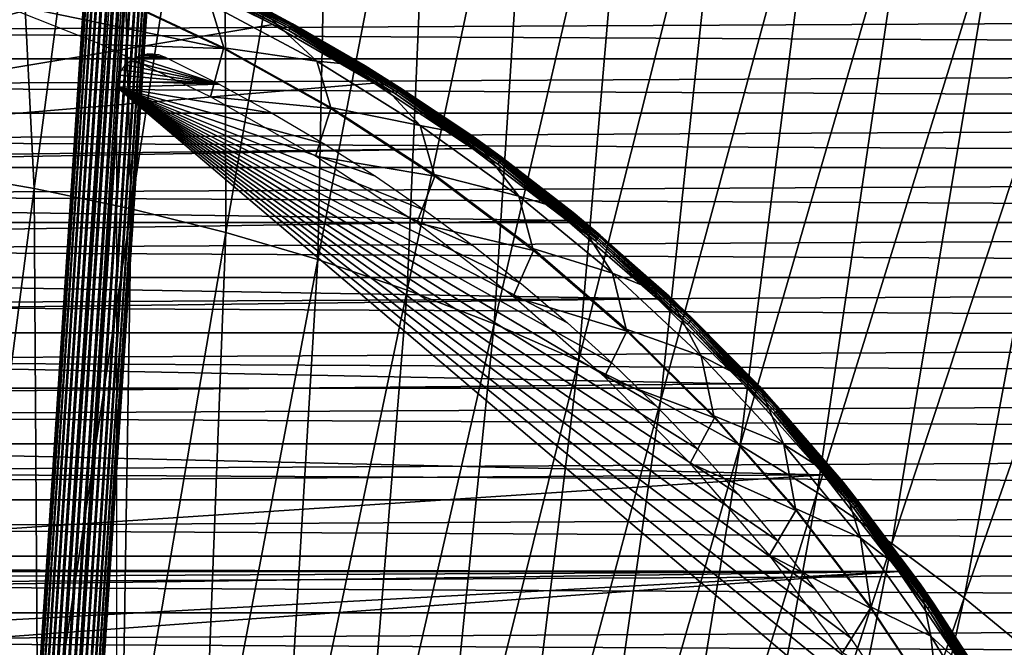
# Model space of a CAD drawing. Header units: millimetres. Extents: x -300 to 300, y -500 to 500.
# Tile 659 of 988: x 19 to 48, y 140 to 159. Entities that reach past the tile are written whole.
import ezdxf

# ---------------------------------------------------------------- set-up
doc = ezdxf.new("R2010")
doc.units = ezdxf.units.MM
doc.header["$LTSCALE"] = 81.481481
for name, color, linetype in [('19', 7, 'CONTINUOUS'), ('34', 7, 'CONTINUOUS'), ('5', 7, 'CONTINUOUS'), ('6', 7, 'CONTINUOUS'), ('66', 7, 'CONTINUOUS'), ('68', 7, 'CONTINUOUS'), ('71', 7, 'CONTINUOUS'), ('76', 7, 'CONTINUOUS'), ('77', 7, 'CONTINUOUS'), ('82', 7, 'CONTINUOUS'), ('83', 7, 'CONTINUOUS')]:
    doc.layers.add(name, color=color, linetype=linetype)

msp = doc.modelspace()

# ---------------------------------------------------------------- linework, layer by layer
at = {"layer": '19', "color": 7, "linetype": 'CONTINUOUS'}
for points in [[(19.031, 153.865, 77.144), (18.086, 172.716, 77.074), (16.058, 154.379, 77.161), (19.031, 153.865, 77.144)], [(21.435, 172.143, 77.054), (18.086, 172.716, 77.074), (19.031, 153.865, 77.144), (21.435, 172.143, 77.054)], [(21.927, 153.254, 77.125), (21.435, 172.143, 77.054), (19.031, 153.865, 77.144), (21.927, 153.254, 77.125)], [(24.697, 171.462, 77.031), (21.435, 172.143, 77.054), (21.927, 153.254, 77.125), (24.697, 171.462, 77.031)], [(24.745, 152.547, 77.104), (24.697, 171.462, 77.031), (21.927, 153.254, 77.125), (24.745, 152.547, 77.104)], [(27.871, 170.673, 77.004), (24.697, 171.462, 77.031), (24.745, 152.547, 77.104), (27.871, 170.673, 77.004)], [(27.487, 151.741, 77.08), (27.871, 170.673, 77.004), (24.745, 152.547, 77.104), (27.487, 151.741, 77.08)], [(30.96, 169.774, 76.975), (27.871, 170.673, 77.004), (27.487, 151.741, 77.08), (30.96, 169.774, 76.975)], [(30.153, 150.836, 77.054), (30.96, 169.774, 76.975), (27.487, 151.741, 77.08), (30.153, 150.836, 77.054)], [(33.963, 168.765, 76.943), (30.96, 169.774, 76.975), (30.153, 150.836, 77.054), (33.963, 168.765, 76.943)], [(32.744, 149.831, 77.026), (33.963, 168.765, 76.943), (30.153, 150.836, 77.054), (32.744, 149.831, 77.026)], [(36.882, 167.645, 76.908), (33.963, 168.765, 76.943), (32.744, 149.831, 77.026), (36.882, 167.645, 76.908)], [(35.261, 148.726, 76.995), (36.882, 167.645, 76.908), (32.744, 149.831, 77.026), (35.261, 148.726, 76.995)], [(39.717, 166.412, 76.871), (36.882, 167.645, 76.908), (35.261, 148.726, 76.995), (39.717, 166.412, 76.871)], [(37.704, 147.519, 76.963), (39.717, 166.412, 76.871), (35.261, 148.726, 76.995), (37.704, 147.519, 76.963)], [(42.469, 165.066, 76.832), (39.717, 166.412, 76.871), (37.704, 147.519, 76.963), (42.469, 165.066, 76.832)], [(40.074, 146.21, 76.93), (42.469, 165.066, 76.832), (37.704, 147.519, 76.963), (40.074, 146.21, 76.93)], [(45.139, 163.606, 76.79), (42.469, 165.066, 76.832), (40.074, 146.21, 76.93), (45.139, 163.606, 76.79)], [(42.372, 144.798, 76.894), (45.139, 163.606, 76.79), (40.074, 146.21, 76.93), (42.372, 144.798, 76.894)], [(47.728, 162.03, 76.747), (45.139, 163.606, 76.79), (42.372, 144.798, 76.894), (47.728, 162.03, 76.747)], [(44.599, 143.282, 76.857), (47.728, 162.03, 76.747), (42.372, 144.798, 76.894), (44.599, 143.282, 76.857)], [(50.236, 160.338, 76.702), (47.728, 162.03, 76.747), (44.599, 143.282, 76.857), (50.236, 160.338, 76.702)], [(46.754, 141.661, 76.819), (50.236, 160.338, 76.702), (44.599, 143.282, 76.857), (46.754, 141.661, 76.819)], [(52.664, 158.528, 76.655), (50.236, 160.338, 76.702), (46.754, 141.661, 76.819), (52.664, 158.528, 76.655)], [(48.839, 139.933, 76.78), (52.664, 158.528, 76.655), (46.754, 141.661, 76.819), (48.839, 139.933, 76.78)], [(19.031, 153.865, 77.144), (16.058, 154.379, 77.161), (16.623, 135.309, 77.188), (19.031, 153.865, 77.144)], [(19.152, 134.77, 77.173), (19.031, 153.865, 77.144), (16.623, 135.309, 77.188), (19.152, 134.77, 77.173)], [(21.927, 153.254, 77.125), (19.031, 153.865, 77.144), (19.152, 134.77, 77.173), (21.927, 153.254, 77.125)], [(21.613, 134.146, 77.156), (21.927, 153.254, 77.125), (19.152, 134.77, 77.173), (21.613, 134.146, 77.156)], [(24.745, 152.547, 77.104), (21.927, 153.254, 77.125), (21.613, 134.146, 77.156), (24.745, 152.547, 77.104)], [(24.008, 133.435, 77.138), (24.745, 152.547, 77.104), (21.613, 134.146, 77.156), (24.008, 133.435, 77.138)], [(27.487, 151.741, 77.08), (24.745, 152.547, 77.104), (24.008, 133.435, 77.138), (27.487, 151.741, 77.08)], [(26.336, 132.637, 77.117), (27.487, 151.741, 77.08), (24.008, 133.435, 77.138), (26.336, 132.637, 77.117)], [(30.153, 150.836, 77.054), (27.487, 151.741, 77.08), (26.336, 132.637, 77.117), (30.153, 150.836, 77.054)], [(28.599, 131.751, 77.095), (30.153, 150.836, 77.054), (26.336, 132.637, 77.117), (28.599, 131.751, 77.095)], [(32.744, 149.831, 77.026), (30.153, 150.836, 77.054), (28.599, 131.751, 77.095), (32.744, 149.831, 77.026)], [(30.797, 130.776, 77.071), (32.744, 149.831, 77.026), (28.599, 131.751, 77.095), (30.797, 130.776, 77.071)], [(35.261, 148.726, 76.995), (32.744, 149.831, 77.026), (30.797, 130.776, 77.071), (35.261, 148.726, 76.995)], [(32.93, 129.712, 77.046), (35.261, 148.726, 76.995), (30.797, 130.776, 77.071), (32.93, 129.712, 77.046)], [(37.704, 147.519, 76.963), (35.261, 148.726, 76.995), (32.93, 129.712, 77.046), (37.704, 147.519, 76.963)], [(35, 128.558, 77.019), (37.704, 147.519, 76.963), (32.93, 129.712, 77.046), (35, 128.558, 77.019)], [(40.074, 146.21, 76.93), (37.704, 147.519, 76.963), (35, 128.558, 77.019), (40.074, 146.21, 76.93)], [(37.006, 127.313, 76.991), (40.074, 146.21, 76.93), (35, 128.558, 77.019), (37.006, 127.313, 76.991)], [(42.372, 144.798, 76.894), (40.074, 146.21, 76.93), (37.006, 127.313, 76.991), (42.372, 144.798, 76.894)], [(38.95, 125.976, 76.962), (42.372, 144.798, 76.894), (37.006, 127.313, 76.991), (38.95, 125.976, 76.962)], [(44.599, 143.282, 76.857), (42.372, 144.798, 76.894), (38.95, 125.976, 76.962), (44.599, 143.282, 76.857)], [(40.832, 124.548, 76.932), (44.599, 143.282, 76.857), (38.95, 125.976, 76.962), (40.832, 124.548, 76.932)], [(46.754, 141.661, 76.819), (44.599, 143.282, 76.857), (40.832, 124.548, 76.932), (46.754, 141.661, 76.819)], [(42.653, 123.026, 76.901), (46.754, 141.661, 76.819), (40.832, 124.548, 76.932), (42.653, 123.026, 76.901)], [(48.839, 139.933, 76.78), (46.754, 141.661, 76.819), (42.653, 123.026, 76.901), (48.839, 139.933, 76.78)]]:
    msp.add_3dface(points, dxfattribs=at)
at = {"layer": '34', "color": 7, "linetype": 'CONTINUOUS'}
for points in [[(21.892, 157.674, 501.493), (24.545, 156.974, 501.493), (21.757, 157.55, 501.493), (21.892, 157.674, 501.493)], [(22.047, 157.772, 501.493), (24.545, 156.974, 501.493), (21.892, 157.674, 501.493), (22.047, 157.772, 501.493)], [(22.217, 157.839, 501.493), (22.933, 157.782, 501.493), (22.047, 157.772, 501.493), (22.217, 157.839, 501.493)], [(22.933, 157.782, 501.493), (24.545, 156.974, 501.493), (22.047, 157.772, 501.493), (22.933, 157.782, 501.493)], [(22.397, 157.875, 501.493), (22.761, 157.846, 501.493), (22.217, 157.839, 501.493), (22.397, 157.875, 501.493)], [(22.761, 157.846, 501.493), (22.933, 157.782, 501.493), (22.217, 157.839, 501.493), (22.761, 157.846, 501.493)], [(22.58, 157.877, 501.493), (22.761, 157.846, 501.493), (22.397, 157.875, 501.493), (22.58, 157.877, 501.493)], [(21.648, 157.403, 501.493), (24.545, 156.974, 501.493), (21.567, 157.239, 501.493), (21.648, 157.403, 501.493)], [(21.757, 157.55, 501.493), (24.545, 156.974, 501.493), (21.648, 157.403, 501.493), (21.757, 157.55, 501.493)], [(21.517, 157.063, 501.493), (24.545, 156.974, 501.493), (21.5, 156.88, 501.493), (21.517, 157.063, 501.493)], [(21.567, 157.239, 501.493), (24.545, 156.974, 501.493), (21.517, 157.063, 501.493), (21.567, 157.239, 501.493)], [(24.545, 156.974, 501.493), (26.128, 156.112, 501.493), (21.5, 156.88, 501.493), (24.545, 156.974, 501.493)], [(45.336, 137.452, 501.493), (46.245, 135.892, 501.493), (21.5, 156.88, 501.493), (45.336, 137.452, 501.493)], [(21.5, 156.88, 501.493), (46.245, 135.892, 501.493), (21.5, 135, 501.493), (21.5, 156.88, 501.493)], [(44.374, 138.981, 501.493), (45.336, 137.452, 501.493), (21.5, 156.88, 501.493), (44.374, 138.981, 501.493)], [(43.361, 140.477, 501.493), (44.374, 138.981, 501.493), (21.5, 156.88, 501.493), (43.361, 140.477, 501.493)], [(42.296, 141.938, 501.493), (43.361, 140.477, 501.493), (21.5, 156.88, 501.493), (42.296, 141.938, 501.493)], [(41.182, 143.363, 501.493), (42.296, 141.938, 501.493), (21.5, 156.88, 501.493), (41.182, 143.363, 501.493)], [(40.018, 144.75, 501.493), (41.182, 143.363, 501.493), (21.5, 156.88, 501.493), (40.018, 144.75, 501.493)], [(38.812, 146.092, 501.493), (40.018, 144.75, 501.493), (21.5, 156.88, 501.493), (38.812, 146.092, 501.493)], [(37.561, 147.392, 501.493), (38.812, 146.092, 501.493), (21.5, 156.88, 501.493), (37.561, 147.392, 501.493)], [(36.268, 148.648, 501.493), (37.561, 147.392, 501.493), (21.5, 156.88, 501.493), (36.268, 148.648, 501.493)], [(34.932, 149.859, 501.493), (36.268, 148.648, 501.493), (21.5, 156.88, 501.493), (34.932, 149.859, 501.493)], [(33.557, 151.024, 501.493), (34.932, 149.859, 501.493), (21.5, 156.88, 501.493), (33.557, 151.024, 501.493)], [(32.142, 152.141, 501.493), (33.557, 151.024, 501.493), (21.5, 156.88, 501.493), (32.142, 152.141, 501.493)], [(30.69, 153.21, 501.493), (32.142, 152.141, 501.493), (21.5, 156.88, 501.493), (30.69, 153.21, 501.493)], [(29.203, 154.229, 501.493), (30.69, 153.21, 501.493), (21.5, 156.88, 501.493), (29.203, 154.229, 501.493)], [(27.681, 155.197, 501.493), (29.203, 154.229, 501.493), (21.5, 156.88, 501.493), (27.681, 155.197, 501.493)], [(26.128, 156.112, 501.493), (27.681, 155.197, 501.493), (21.5, 156.88, 501.493), (26.128, 156.112, 501.493)]]:
    msp.add_3dface(points, dxfattribs=at)
at = {"layer": '5', "color": 7, "linetype": 'CONTINUOUS'}
for points in [[(160.007, 157.729, 11), (-160.007, 157.729, 11), (-159.926, 159.341, 11), (160.007, 157.729, 11)], [(159.926, 159.342, 11), (160.007, 157.729, 11), (-159.926, 159.341, 11), (159.926, 159.342, 11)], [(160.086, 156.11, 11), (-160.086, 156.11, 11), (-160.007, 157.729, 11), (160.086, 156.11, 11)], [(160.007, 157.729, 11), (160.086, 156.11, 11), (-160.007, 157.729, 11), (160.007, 157.729, 11)], [(160.165, 154.484, 11), (-160.165, 154.484, 11), (-160.086, 156.11, 11), (160.165, 154.484, 11)], [(160.086, 156.11, 11), (160.165, 154.484, 11), (-160.086, 156.11, 11), (160.086, 156.11, 11)], [(160.243, 152.851, 11), (-160.243, 152.851, 11), (-160.165, 154.484, 11), (160.243, 152.851, 11)], [(160.165, 154.484, 11), (160.243, 152.851, 11), (-160.165, 154.484, 11), (160.165, 154.484, 11)], [(160.319, 151.211, 11), (-160.319, 151.211, 11), (-160.243, 152.851, 11), (160.319, 151.211, 11)], [(160.243, 152.851, 11), (160.319, 151.211, 11), (-160.243, 152.851, 11), (160.243, 152.851, 11)], [(160.395, 149.564, 11), (-160.395, 149.563, 11), (-160.319, 151.211, 11), (160.395, 149.564, 11)], [(160.319, 151.211, 11), (160.395, 149.564, 11), (-160.319, 151.211, 11), (160.319, 151.211, 11)], [(160.469, 147.909, 11), (-160.469, 147.908, 11), (-160.395, 149.563, 11), (160.469, 147.909, 11)], [(160.395, 149.564, 11), (160.469, 147.909, 11), (-160.395, 149.563, 11), (160.395, 149.564, 11)], [(160.542, 146.246, 11), (-160.542, 146.246, 11), (-160.469, 147.908, 11), (160.542, 146.246, 11)], [(160.469, 147.909, 11), (160.542, 146.246, 11), (-160.469, 147.908, 11), (160.469, 147.909, 11)], [(160.614, 144.576, 11), (-160.614, 144.576, 11), (-160.542, 146.246, 11), (160.614, 144.576, 11)], [(160.542, 146.246, 11), (160.614, 144.576, 11), (-160.542, 146.246, 11), (160.542, 146.246, 11)], [(160.686, 142.898, 11), (-160.686, 142.898, 11), (-160.614, 144.576, 11), (160.686, 142.898, 11)], [(160.614, 144.576, 11), (160.686, 142.898, 11), (-160.614, 144.576, 11), (160.614, 144.576, 11)], [(160.756, 141.212, 11), (-160.756, 141.212, 11), (-160.686, 142.898, 11), (160.756, 141.212, 11)], [(160.686, 142.898, 11), (160.756, 141.212, 11), (-160.686, 142.898, 11), (160.686, 142.898, 11)], [(160.825, 139.518, 11), (-160.825, 139.517, 11), (-160.756, 141.212, 11), (160.825, 139.518, 11)], [(160.756, 141.212, 11), (160.825, 139.518, 11), (-160.756, 141.212, 11), (160.756, 141.212, 11)]]:
    msp.add_3dface(points, dxfattribs=at)
at = {"layer": '6', "color": 7, "linetype": 'CONTINUOUS'}
for points in [[(159.926, 159.341, 16), (-159.926, 159.342, 16), (-160.007, 157.729, 16), (159.926, 159.341, 16)], [(160.007, 157.729, 16), (159.926, 159.341, 16), (-160.007, 157.729, 16), (160.007, 157.729, 16)], [(160.086, 156.11, 16), (160.007, 157.729, 16), (-160.086, 156.11, 16), (160.086, 156.11, 16)], [(160.007, 157.729, 16), (-160.007, 157.729, 16), (-160.086, 156.11, 16), (160.007, 157.729, 16)], [(160.165, 154.484, 16), (160.086, 156.11, 16), (-160.165, 154.484, 16), (160.165, 154.484, 16)], [(160.086, 156.11, 16), (-160.086, 156.11, 16), (-160.165, 154.484, 16), (160.086, 156.11, 16)], [(160.243, 152.851, 16), (160.165, 154.484, 16), (-160.243, 152.851, 16), (160.243, 152.851, 16)], [(160.165, 154.484, 16), (-160.165, 154.484, 16), (-160.243, 152.851, 16), (160.165, 154.484, 16)], [(160.319, 151.211, 16), (160.243, 152.851, 16), (-160.319, 151.211, 16), (160.319, 151.211, 16)], [(160.243, 152.851, 16), (-160.243, 152.851, 16), (-160.319, 151.211, 16), (160.243, 152.851, 16)], [(160.395, 149.563, 16), (160.319, 151.211, 16), (-160.395, 149.564, 16), (160.395, 149.563, 16)], [(160.319, 151.211, 16), (-160.319, 151.211, 16), (-160.395, 149.564, 16), (160.319, 151.211, 16)], [(160.395, 149.563, 16), (-160.395, 149.564, 16), (-160.469, 147.909, 16), (160.395, 149.563, 16)], [(160.469, 147.908, 16), (160.395, 149.563, 16), (-160.469, 147.909, 16), (160.469, 147.908, 16)], [(160.469, 147.908, 16), (-160.469, 147.909, 16), (-160.542, 146.246, 16), (160.469, 147.908, 16)], [(160.542, 146.246, 16), (160.469, 147.908, 16), (-160.542, 146.246, 16), (160.542, 146.246, 16)], [(160.614, 144.576, 16), (160.542, 146.246, 16), (-160.614, 144.576, 16), (160.614, 144.576, 16)], [(160.542, 146.246, 16), (-160.542, 146.246, 16), (-160.614, 144.576, 16), (160.542, 146.246, 16)], [(160.686, 142.898, 16), (160.614, 144.576, 16), (-160.686, 142.898, 16), (160.686, 142.898, 16)], [(160.614, 144.576, 16), (-160.614, 144.576, 16), (-160.686, 142.898, 16), (160.614, 144.576, 16)], [(160.756, 141.212, 16), (160.686, 142.898, 16), (-160.756, 141.212, 16), (160.756, 141.212, 16)], [(160.686, 142.898, 16), (-160.686, 142.898, 16), (-160.756, 141.212, 16), (160.686, 142.898, 16)], [(160.825, 139.517, 16), (160.756, 141.212, 16), (-160.825, 139.518, 16), (160.825, 139.517, 16)], [(160.756, 141.212, 16), (-160.756, 141.212, 16), (-160.825, 139.518, 16), (160.756, 141.212, 16)]]:
    msp.add_3dface(points, dxfattribs=at)
at = {"layer": '66', "color": 7, "linetype": 'CONTINUOUS'}
for points in [[(24.673, 158.034, 502.493), (17.681, 159.486, 502.493), (21.362, 159.595, 502.493), (24.673, 158.034, 502.493)], [(21.033, 158.157, 502.493), (17.681, 159.486, 502.493), (24.673, 158.034, 502.493), (21.033, 158.157, 502.493)], [(24.286, 156.601, 502.493), (21.033, 158.157, 502.493), (24.673, 158.034, 502.493), (24.286, 156.601, 502.493)], [(27.876, 156.248, 502.493), (24.286, 156.601, 502.493), (24.673, 158.034, 502.493), (27.876, 156.248, 502.493)], [(27.421, 154.828, 502.493), (24.286, 156.601, 502.493), (27.876, 156.248, 502.493), (27.421, 154.828, 502.493)], [(30.972, 154.235, 502.493), (27.421, 154.828, 502.493), (27.876, 156.248, 502.493), (30.972, 154.235, 502.493)], [(30.441, 152.835, 502.493), (27.421, 154.828, 502.493), (30.972, 154.235, 502.493), (30.441, 152.835, 502.493)], [(33.917, 152.019, 502.493), (30.441, 152.835, 502.493), (30.972, 154.235, 502.493), (33.917, 152.019, 502.493)], [(33.316, 150.639, 502.493), (30.441, 152.835, 502.493), (33.917, 152.019, 502.493), (33.316, 150.639, 502.493)], [(36.7, 149.612, 502.493), (33.316, 150.639, 502.493), (33.917, 152.019, 502.493), (36.7, 149.612, 502.493)], [(36.035, 148.248, 502.493), (33.316, 150.639, 502.493), (36.7, 149.612, 502.493), (36.035, 148.248, 502.493)], [(39.311, 147.023, 502.493), (36.035, 148.248, 502.493), (36.7, 149.612, 502.493), (39.311, 147.023, 502.493)], [(38.585, 145.675, 502.493), (36.035, 148.248, 502.493), (39.311, 147.023, 502.493), (38.585, 145.675, 502.493)], [(41.737, 144.264, 502.493), (38.585, 145.675, 502.493), (39.311, 147.023, 502.493), (41.737, 144.264, 502.493)], [(40.954, 142.928, 502.493), (38.585, 145.675, 502.493), (41.737, 144.264, 502.493), (40.954, 142.928, 502.493)], [(43.969, 141.349, 502.493), (40.954, 142.928, 502.493), (41.737, 144.264, 502.493), (43.969, 141.349, 502.493)], [(43.131, 140.02, 502.493), (40.954, 142.928, 502.493), (43.969, 141.349, 502.493), (43.131, 140.02, 502.493)], [(45.997, 138.288, 502.493), (43.131, 140.02, 502.493), (43.969, 141.349, 502.493), (45.997, 138.288, 502.493)]]:
    msp.add_3dface(points, dxfattribs=at)
at = {"layer": '68', "color": 7, "linetype": 'CONTINUOUS'}
for points in [[(21.373, 159.619, 500.993), (24.286, 159.347, 500.993), (24.685, 158.057, 500.993), (21.373, 159.619, 500.993)], [(24.286, 159.347, 500.993), (27.456, 157.657, 500.993), (24.685, 158.057, 500.993), (24.286, 159.347, 500.993)], [(24.685, 158.057, 500.993), (27.456, 157.657, 500.993), (27.879, 156.277, 500.993), (24.685, 158.057, 500.993)], [(27.456, 157.657, 500.993), (30.538, 155.743, 500.993), (27.879, 156.277, 500.993), (27.456, 157.657, 500.993)], [(27.879, 156.277, 500.993), (30.538, 155.743, 500.993), (30.959, 154.276, 500.993), (27.879, 156.277, 500.993)], [(30.538, 155.743, 500.993), (33.482, 153.634, 500.993), (30.959, 154.276, 500.993), (30.538, 155.743, 500.993)], [(30.959, 154.276, 500.993), (33.482, 153.634, 500.993), (33.897, 152.07, 500.993), (30.959, 154.276, 500.993)], [(33.482, 153.634, 500.993), (36.277, 151.339, 500.993), (33.897, 152.07, 500.993), (33.482, 153.634, 500.993)], [(33.897, 152.07, 500.993), (36.277, 151.339, 500.993), (36.678, 149.668, 500.993), (33.897, 152.07, 500.993)], [(36.277, 151.339, 500.993), (38.912, 148.869, 500.993), (36.678, 149.668, 500.993), (36.277, 151.339, 500.993)], [(36.678, 149.668, 500.993), (38.912, 148.869, 500.993), (39.292, 147.08, 500.993), (36.678, 149.668, 500.993)], [(38.912, 148.869, 500.993), (41.377, 146.234, 500.993), (39.292, 147.08, 500.993), (38.912, 148.869, 500.993)], [(39.292, 147.08, 500.993), (41.377, 146.234, 500.993), (41.727, 144.318, 500.993), (39.292, 147.08, 500.993)], [(41.377, 146.234, 500.993), (43.663, 143.445, 500.993), (41.727, 144.318, 500.993), (41.377, 146.234, 500.993)], [(41.727, 144.318, 500.993), (43.663, 143.445, 500.993), (43.971, 141.391, 500.993), (41.727, 144.318, 500.993)], [(43.663, 143.445, 500.993), (45.76, 140.512, 500.993), (43.971, 141.391, 500.993), (43.663, 143.445, 500.993)], [(43.971, 141.391, 500.993), (45.76, 140.512, 500.993), (46.013, 138.313, 500.993), (43.971, 141.391, 500.993)], [(45.76, 140.512, 500.993), (47.66, 137.451, 500.993), (46.013, 138.313, 500.993), (45.76, 140.512, 500.993)]]:
    msp.add_3dface(points, dxfattribs=at)
at = {"layer": '71', "color": 7, "linetype": 'CONTINUOUS'}
for points in [[(27.456, 157.657, 500.993), (24.286, 159.347, 500.993), (25.59, 159.387, 536.688), (27.456, 157.657, 500.993)], [(28.901, 157.525, 536.688), (27.456, 157.657, 500.993), (25.59, 159.387, 536.688), (28.901, 157.525, 536.688)], [(30.538, 155.743, 500.993), (27.456, 157.657, 500.993), (28.901, 157.525, 536.688), (30.538, 155.743, 500.993)], [(32.077, 155.442, 536.688), (30.538, 155.743, 500.993), (28.901, 157.525, 536.688), (32.077, 155.442, 536.688)], [(33.482, 153.634, 500.993), (30.538, 155.743, 500.993), (32.077, 155.442, 536.688), (33.482, 153.634, 500.993)], [(35.103, 153.147, 536.688), (33.482, 153.634, 500.993), (32.077, 155.442, 536.688), (35.103, 153.147, 536.688)], [(36.277, 151.339, 500.993), (33.482, 153.634, 500.993), (35.103, 153.147, 536.688), (36.277, 151.339, 500.993)], [(37.966, 150.651, 536.688), (36.277, 151.339, 500.993), (35.103, 153.147, 536.688), (37.966, 150.651, 536.688)], [(38.912, 148.869, 500.993), (36.277, 151.339, 500.993), (37.966, 150.651, 536.688), (38.912, 148.869, 500.993)], [(40.651, 147.966, 536.688), (38.912, 148.869, 500.993), (37.966, 150.651, 536.688), (40.651, 147.966, 536.688)], [(41.377, 146.234, 500.993), (38.912, 148.869, 500.993), (40.651, 147.966, 536.688), (41.377, 146.234, 500.993)], [(43.147, 145.103, 536.688), (41.377, 146.234, 500.993), (40.651, 147.966, 536.688), (43.147, 145.103, 536.688)], [(43.663, 143.445, 500.993), (41.377, 146.234, 500.993), (43.147, 145.103, 536.688), (43.663, 143.445, 500.993)], [(45.442, 142.077, 536.688), (43.663, 143.445, 500.993), (43.147, 145.103, 536.688), (45.442, 142.077, 536.688)], [(45.76, 140.512, 500.993), (43.663, 143.445, 500.993), (45.442, 142.077, 536.688), (45.76, 140.512, 500.993)], [(47.525, 138.901, 536.688), (45.76, 140.512, 500.993), (45.442, 142.077, 536.688), (47.525, 138.901, 536.688)], [(47.66, 137.451, 500.993), (45.76, 140.512, 500.993), (47.525, 138.901, 536.688), (47.66, 137.451, 500.993)]]:
    msp.add_3dface(points, dxfattribs=at)
at = {"layer": '76', "color": 7, "linetype": 'CONTINUOUS'}
for points in [[(23.032, 160.301, 536.993), (26.144, 158.756, 536.993), (23.316, 160.244, 536.985), (23.032, 160.301, 536.993)], [(23.316, 160.244, 536.985), (26.62, 158.575, 536.985), (23.343, 160.302, 536.962), (23.316, 160.244, 536.985)], [(23.343, 160.302, 536.962), (26.651, 158.631, 536.962), (23.367, 160.354, 536.926), (23.343, 160.302, 536.962)], [(23.343, 160.302, 536.962), (26.62, 158.575, 536.985), (26.651, 158.631, 536.962), (23.343, 160.302, 536.962)], [(23.367, 160.354, 536.926), (26.678, 158.681, 536.926), (23.387, 160.398, 536.877), (23.367, 160.354, 536.926)], [(23.367, 160.354, 536.926), (26.651, 158.631, 536.962), (26.678, 158.681, 536.926), (23.367, 160.354, 536.926)], [(23.387, 160.398, 536.877), (26.701, 158.723, 536.877), (23.402, 160.43, 536.819), (23.387, 160.398, 536.877)], [(23.387, 160.398, 536.877), (26.678, 158.681, 536.926), (26.701, 158.723, 536.877), (23.387, 160.398, 536.877)], [(23.402, 160.43, 536.819), (26.718, 158.754, 536.819), (23.411, 160.449, 536.755), (23.402, 160.43, 536.819)], [(23.402, 160.43, 536.819), (26.701, 158.723, 536.877), (26.718, 158.754, 536.819), (23.402, 160.43, 536.819)], [(25.59, 159.387, 536.688), (23.411, 160.449, 536.755), (26.728, 158.773, 536.755), (25.59, 159.387, 536.688)], [(23.411, 160.449, 536.755), (26.718, 158.754, 536.819), (26.728, 158.773, 536.755), (23.411, 160.449, 536.755)], [(23.316, 160.244, 536.985), (26.144, 158.756, 536.993), (26.62, 158.575, 536.985), (23.316, 160.244, 536.985)], [(28.901, 157.525, 536.688), (25.59, 159.387, 536.688), (26.728, 158.773, 536.755), (28.901, 157.525, 536.688)], [(26.144, 158.756, 536.993), (29.172, 157.007, 536.993), (26.62, 158.575, 536.985), (26.144, 158.756, 536.993)], [(26.62, 158.575, 536.985), (29.805, 156.688, 536.985), (26.651, 158.631, 536.962), (26.62, 158.575, 536.985)], [(26.62, 158.575, 536.985), (29.172, 157.007, 536.993), (29.805, 156.688, 536.985), (26.62, 158.575, 536.985)], [(26.651, 158.631, 536.962), (29.839, 156.742, 536.962), (26.678, 158.681, 536.926), (26.651, 158.631, 536.962)], [(26.651, 158.631, 536.962), (29.805, 156.688, 536.985), (29.839, 156.742, 536.962), (26.651, 158.631, 536.962)], [(26.678, 158.681, 536.926), (29.87, 156.791, 536.926), (26.701, 158.723, 536.877), (26.678, 158.681, 536.926)], [(26.678, 158.681, 536.926), (29.839, 156.742, 536.962), (29.87, 156.791, 536.926), (26.678, 158.681, 536.926)], [(26.701, 158.723, 536.877), (29.896, 156.831, 536.877), (26.718, 158.754, 536.819), (26.701, 158.723, 536.877)], [(26.701, 158.723, 536.877), (29.87, 156.791, 536.926), (29.896, 156.831, 536.877), (26.701, 158.723, 536.877)], [(26.718, 158.754, 536.819), (29.915, 156.861, 536.819), (26.728, 158.773, 536.755), (26.718, 158.754, 536.819)], [(26.718, 158.754, 536.819), (29.896, 156.831, 536.877), (29.915, 156.861, 536.819), (26.718, 158.754, 536.819)], [(28.901, 157.525, 536.688), (26.728, 158.773, 536.755), (29.926, 156.879, 536.755), (28.901, 157.525, 536.688)], [(26.728, 158.773, 536.755), (29.915, 156.861, 536.819), (29.926, 156.879, 536.755), (26.728, 158.773, 536.755)], [(32.077, 155.442, 536.688), (28.901, 157.525, 536.688), (29.926, 156.879, 536.755), (32.077, 155.442, 536.688)], [(29.172, 157.007, 536.993), (32.102, 155.057, 536.993), (29.805, 156.688, 536.985), (29.172, 157.007, 536.993)], [(29.839, 156.742, 536.962), (32.895, 154.645, 536.962), (29.87, 156.791, 536.926), (29.839, 156.742, 536.962)], [(29.87, 156.791, 536.926), (32.929, 154.691, 536.926), (29.896, 156.831, 536.877), (29.87, 156.791, 536.926)], [(29.87, 156.791, 536.926), (32.895, 154.645, 536.962), (32.929, 154.691, 536.926), (29.87, 156.791, 536.926)], [(29.896, 156.831, 536.877), (32.957, 154.729, 536.877), (29.915, 156.861, 536.819), (29.896, 156.831, 536.877)], [(29.896, 156.831, 536.877), (32.929, 154.691, 536.926), (32.957, 154.729, 536.877), (29.896, 156.831, 536.877)], [(29.915, 156.861, 536.819), (32.978, 154.758, 536.819), (29.926, 156.879, 536.755), (29.915, 156.861, 536.819)], [(29.915, 156.861, 536.819), (32.957, 154.729, 536.877), (32.978, 154.758, 536.819), (29.915, 156.861, 536.819)], [(32.077, 155.442, 536.688), (29.926, 156.879, 536.755), (32.991, 154.775, 536.755), (32.077, 155.442, 536.688)], [(29.926, 156.879, 536.755), (32.978, 154.758, 536.819), (32.991, 154.775, 536.755), (29.926, 156.879, 536.755)], [(29.805, 156.688, 536.985), (32.857, 154.593, 536.985), (29.839, 156.742, 536.962), (29.805, 156.688, 536.985)], [(29.805, 156.688, 536.985), (32.102, 155.057, 536.993), (32.857, 154.593, 536.985), (29.805, 156.688, 536.985)], [(29.839, 156.742, 536.962), (32.857, 154.593, 536.985), (32.895, 154.645, 536.962), (29.839, 156.742, 536.962)], [(35.103, 153.147, 536.688), (32.077, 155.442, 536.688), (32.991, 154.775, 536.755), (35.103, 153.147, 536.688)], [(32.102, 155.057, 536.993), (34.921, 152.909, 536.993), (32.857, 154.593, 536.985), (32.102, 155.057, 536.993)], [(32.929, 154.691, 536.926), (35.84, 152.392, 536.926), (32.957, 154.729, 536.877), (32.929, 154.691, 536.926)], [(32.957, 154.729, 536.877), (35.871, 152.428, 536.877), (32.978, 154.758, 536.819), (32.957, 154.729, 536.877)], [(32.957, 154.729, 536.877), (35.84, 152.392, 536.926), (35.871, 152.428, 536.877), (32.957, 154.729, 536.877)], [(32.978, 154.758, 536.819), (35.894, 152.455, 536.819), (32.991, 154.775, 536.755), (32.978, 154.758, 536.819)], [(32.978, 154.758, 536.819), (35.871, 152.428, 536.877), (35.894, 152.455, 536.819), (32.978, 154.758, 536.819)], [(35.103, 153.147, 536.688), (32.991, 154.775, 536.755), (35.908, 152.472, 536.755), (35.103, 153.147, 536.688)], [(32.991, 154.775, 536.755), (35.894, 152.455, 536.819), (35.908, 152.472, 536.755), (32.991, 154.775, 536.755)], [(32.857, 154.593, 536.985), (35.762, 152.299, 536.985), (32.895, 154.645, 536.962), (32.857, 154.593, 536.985)], [(32.857, 154.593, 536.985), (34.921, 152.909, 536.993), (35.762, 152.299, 536.985), (32.857, 154.593, 536.985)], [(32.895, 154.645, 536.962), (35.803, 152.348, 536.962), (32.929, 154.691, 536.926), (32.895, 154.645, 536.962)], [(32.895, 154.645, 536.962), (35.762, 152.299, 536.985), (35.803, 152.348, 536.962), (32.895, 154.645, 536.962)], [(32.929, 154.691, 536.926), (35.803, 152.348, 536.962), (35.84, 152.392, 536.926), (32.929, 154.691, 536.926)], [(37.966, 150.651, 536.688), (35.103, 153.147, 536.688), (35.908, 152.472, 536.755), (37.966, 150.651, 536.688)], [(34.921, 152.909, 536.993), (37.615, 150.568, 536.993), (35.762, 152.299, 536.985), (34.921, 152.909, 536.993)], [(35.762, 152.299, 536.985), (38.507, 149.816, 536.985), (35.803, 152.348, 536.962), (35.762, 152.299, 536.985)], [(35.803, 152.348, 536.962), (38.552, 149.862, 536.962), (35.84, 152.392, 536.926), (35.803, 152.348, 536.962)], [(35.803, 152.348, 536.962), (38.507, 149.816, 536.985), (38.552, 149.862, 536.962), (35.803, 152.348, 536.962)], [(35.84, 152.392, 536.926), (38.592, 149.903, 536.926), (35.871, 152.428, 536.877), (35.84, 152.392, 536.926)], [(35.84, 152.392, 536.926), (38.552, 149.862, 536.962), (38.592, 149.903, 536.926), (35.84, 152.392, 536.926)], [(35.871, 152.428, 536.877), (38.625, 149.938, 536.877), (35.894, 152.455, 536.819), (35.871, 152.428, 536.877)], [(35.871, 152.428, 536.877), (38.592, 149.903, 536.926), (38.625, 149.938, 536.877), (35.871, 152.428, 536.877)], [(35.894, 152.455, 536.819), (38.649, 149.963, 536.819), (35.908, 152.472, 536.755), (35.894, 152.455, 536.819)], [(35.894, 152.455, 536.819), (38.625, 149.938, 536.877), (38.649, 149.963, 536.819), (35.894, 152.455, 536.819)], [(37.966, 150.651, 536.688), (35.908, 152.472, 536.755), (38.664, 149.979, 536.755), (37.966, 150.651, 536.688)], [(35.908, 152.472, 536.755), (38.649, 149.963, 536.819), (38.664, 149.979, 536.755), (35.908, 152.472, 536.755)], [(35.762, 152.299, 536.985), (37.615, 150.568, 536.993), (38.507, 149.816, 536.985), (35.762, 152.299, 536.985)], [(40.651, 147.966, 536.688), (37.966, 150.651, 536.688), (38.664, 149.979, 536.755), (40.651, 147.966, 536.688)], [(37.615, 150.568, 536.993), (40.17, 148.039, 536.993), (38.507, 149.816, 536.985), (37.615, 150.568, 536.993)], [(38.507, 149.816, 536.985), (41.081, 147.155, 536.985), (38.552, 149.862, 536.962), (38.507, 149.816, 536.985)], [(38.507, 149.816, 536.985), (40.17, 148.039, 536.993), (41.081, 147.155, 536.985), (38.507, 149.816, 536.985)], [(38.552, 149.862, 536.962), (41.128, 147.198, 536.962), (38.592, 149.903, 536.926), (38.552, 149.862, 536.962)], [(38.552, 149.862, 536.962), (41.081, 147.155, 536.985), (41.128, 147.198, 536.962), (38.552, 149.862, 536.962)], [(38.592, 149.903, 536.926), (41.171, 147.237, 536.926), (38.625, 149.938, 536.877), (38.592, 149.903, 536.926)], [(38.592, 149.903, 536.926), (41.128, 147.198, 536.962), (41.171, 147.237, 536.926), (38.592, 149.903, 536.926)], [(38.625, 149.938, 536.877), (41.206, 147.269, 536.877), (38.649, 149.963, 536.819), (38.625, 149.938, 536.877)], [(38.625, 149.938, 536.877), (41.171, 147.237, 536.926), (41.206, 147.269, 536.877), (38.625, 149.938, 536.877)], [(38.649, 149.963, 536.819), (41.232, 147.292, 536.819), (38.664, 149.979, 536.755), (38.649, 149.963, 536.819)], [(38.649, 149.963, 536.819), (41.206, 147.269, 536.877), (41.232, 147.292, 536.819), (38.649, 149.963, 536.819)], [(40.651, 147.966, 536.688), (38.664, 149.979, 536.755), (41.248, 147.307, 536.755), (40.651, 147.966, 536.688)], [(38.664, 149.979, 536.755), (41.232, 147.292, 536.819), (41.248, 147.307, 536.755), (38.664, 149.979, 536.755)], [(40.17, 148.039, 536.993), (42.574, 145.329, 536.993), (41.081, 147.155, 536.985), (40.17, 148.039, 536.993)], [(43.147, 145.103, 536.688), (40.651, 147.966, 536.688), (41.248, 147.307, 536.755), (43.147, 145.103, 536.688)], [(41.081, 147.155, 536.985), (43.47, 144.328, 536.985), (41.128, 147.198, 536.962), (41.081, 147.155, 536.985)], [(41.081, 147.155, 536.985), (42.574, 145.329, 536.993), (43.47, 144.328, 536.985), (41.081, 147.155, 536.985)], [(41.128, 147.198, 536.962), (43.521, 144.368, 536.962), (41.171, 147.237, 536.926), (41.128, 147.198, 536.962)], [(41.128, 147.198, 536.962), (43.47, 144.328, 536.985), (43.521, 144.368, 536.962), (41.128, 147.198, 536.962)], [(41.171, 147.237, 536.926), (43.566, 144.404, 536.926), (41.206, 147.269, 536.877), (41.171, 147.237, 536.926)], [(41.171, 147.237, 536.926), (43.521, 144.368, 536.962), (43.566, 144.404, 536.926), (41.171, 147.237, 536.926)], [(41.206, 147.269, 536.877), (43.603, 144.433, 536.877), (41.232, 147.292, 536.819), (41.206, 147.269, 536.877)], [(41.206, 147.269, 536.877), (43.566, 144.404, 536.926), (43.603, 144.433, 536.877), (41.206, 147.269, 536.877)], [(41.232, 147.292, 536.819), (43.631, 144.455, 536.819), (41.248, 147.307, 536.755), (41.232, 147.292, 536.819)], [(41.232, 147.292, 536.819), (43.603, 144.433, 536.877), (43.631, 144.455, 536.819), (41.232, 147.292, 536.819)], [(43.147, 145.103, 536.688), (41.248, 147.307, 536.755), (43.648, 144.468, 536.755), (43.147, 145.103, 536.688)], [(41.248, 147.307, 536.755), (43.631, 144.455, 536.819), (43.648, 144.468, 536.755), (41.248, 147.307, 536.755)], [(42.574, 145.329, 536.993), (44.811, 142.444, 536.993), (43.47, 144.328, 536.985), (42.574, 145.329, 536.993)], [(45.442, 142.077, 536.688), (43.147, 145.103, 536.688), (43.648, 144.468, 536.755), (45.442, 142.077, 536.688)], [(43.566, 144.404, 536.926), (45.766, 141.417, 536.926), (43.603, 144.433, 536.877), (43.566, 144.404, 536.926)], [(43.603, 144.433, 536.877), (45.806, 141.444, 536.877), (43.631, 144.455, 536.819), (43.603, 144.433, 536.877)], [(43.603, 144.433, 536.877), (45.766, 141.417, 536.926), (45.806, 141.444, 536.877), (43.603, 144.433, 536.877)], [(43.631, 144.455, 536.819), (45.835, 141.464, 536.819), (43.648, 144.468, 536.755), (43.631, 144.455, 536.819)], [(43.631, 144.455, 536.819), (45.806, 141.444, 536.877), (45.835, 141.464, 536.819), (43.631, 144.455, 536.819)], [(45.442, 142.077, 536.688), (43.648, 144.468, 536.755), (45.853, 141.476, 536.755), (45.442, 142.077, 536.688)], [(43.648, 144.468, 536.755), (45.835, 141.464, 536.819), (45.853, 141.476, 536.755), (43.648, 144.468, 536.755)], [(43.47, 144.328, 536.985), (45.666, 141.348, 536.985), (43.521, 144.368, 536.962), (43.47, 144.328, 536.985)], [(43.47, 144.328, 536.985), (44.811, 142.444, 536.993), (45.666, 141.348, 536.985), (43.47, 144.328, 536.985)], [(43.521, 144.368, 536.962), (45.719, 141.384, 536.962), (43.566, 144.404, 536.926), (43.521, 144.368, 536.962)], [(43.521, 144.368, 536.962), (45.666, 141.348, 536.985), (45.719, 141.384, 536.962), (43.521, 144.368, 536.962)], [(43.566, 144.404, 536.926), (45.719, 141.384, 536.962), (45.766, 141.417, 536.926), (43.566, 144.404, 536.926)], [(44.811, 142.444, 536.993), (46.733, 139.609, 536.993), (45.666, 141.348, 536.985), (44.811, 142.444, 536.993)], [(47.525, 138.901, 536.688), (45.442, 142.077, 536.688), (45.853, 141.476, 536.755), (47.525, 138.901, 536.688)], [(45.666, 141.348, 536.985), (47.658, 138.228, 536.985), (45.719, 141.384, 536.962), (45.666, 141.348, 536.985)], [(45.666, 141.348, 536.985), (46.733, 139.609, 536.993), (47.658, 138.228, 536.985), (45.666, 141.348, 536.985)], [(45.719, 141.384, 536.962), (47.713, 138.261, 536.962), (45.766, 141.417, 536.926), (45.719, 141.384, 536.962)], [(45.719, 141.384, 536.962), (47.658, 138.228, 536.985), (47.713, 138.261, 536.962), (45.719, 141.384, 536.962)], [(45.766, 141.417, 536.926), (47.763, 138.29, 536.926), (45.806, 141.444, 536.877), (45.766, 141.417, 536.926)], [(45.766, 141.417, 536.926), (47.713, 138.261, 536.962), (47.763, 138.29, 536.926), (45.766, 141.417, 536.926)], [(45.806, 141.444, 536.877), (47.804, 138.314, 536.877), (45.835, 141.464, 536.819), (45.806, 141.444, 536.877)], [(45.806, 141.444, 536.877), (47.763, 138.29, 536.926), (47.804, 138.314, 536.877), (45.806, 141.444, 536.877)], [(45.835, 141.464, 536.819), (47.834, 138.332, 536.819), (45.853, 141.476, 536.755), (45.835, 141.464, 536.819)], [(45.835, 141.464, 536.819), (47.804, 138.314, 536.877), (47.834, 138.332, 536.819), (45.835, 141.464, 536.819)], [(47.525, 138.901, 536.688), (45.853, 141.476, 536.755), (47.853, 138.343, 536.755), (47.525, 138.901, 536.688)], [(45.853, 141.476, 536.755), (47.834, 138.332, 536.819), (47.853, 138.343, 536.755), (45.853, 141.476, 536.755)]]:
    msp.add_3dface(points, dxfattribs=at)
at = {"layer": '77', "color": 7, "linetype": 'CONTINUOUS'}
for points in [[(1.75, 154.684, 536.993), (19.849, 161.64, 536.993), (1.75, 161.884, 536.993), (1.75, 154.684, 536.993)], [(23.032, 160.301, 536.993), (19.849, 161.64, 536.993), (1.75, 154.684, 536.993), (23.032, 160.301, 536.993)], [(26.144, 158.756, 536.993), (23.032, 160.301, 536.993), (1.75, 154.684, 536.993), (26.144, 158.756, 536.993)], [(29.172, 157.007, 536.993), (26.144, 158.756, 536.993), (1.75, 154.684, 536.993), (29.172, 157.007, 536.993)], [(32.102, 155.057, 536.993), (29.172, 157.007, 536.993), (1.75, 154.684, 536.993), (32.102, 155.057, 536.993)], [(34.921, 152.909, 536.993), (32.102, 155.057, 536.993), (-33.695, 153.878, 536.993), (34.921, 152.909, 536.993)], [(-33.695, 153.878, 536.993), (32.102, 155.057, 536.993), (1.75, 154.684, 536.993), (-33.695, 153.878, 536.993)], [(34.921, 152.909, 536.993), (-33.695, 153.878, 536.993), (-36.218, 151.82, 536.993), (34.921, 152.909, 536.993)], [(37.615, 150.568, 536.993), (34.921, 152.909, 536.993), (-36.218, 151.82, 536.993), (37.615, 150.568, 536.993)], [(37.615, 150.568, 536.993), (-36.218, 151.82, 536.993), (-38.615, 149.617, 536.993), (37.615, 150.568, 536.993)], [(40.17, 148.039, 536.993), (37.615, 150.568, 536.993), (-38.615, 149.617, 536.993), (40.17, 148.039, 536.993)], [(40.17, 148.039, 536.993), (-38.615, 149.617, 536.993), (-40.878, 147.277, 536.993), (40.17, 148.039, 536.993)], [(42.574, 145.329, 536.993), (40.17, 148.039, 536.993), (-40.878, 147.277, 536.993), (42.574, 145.329, 536.993)], [(42.574, 145.329, 536.993), (-40.878, 147.277, 536.993), (-43.001, 144.808, 536.993), (42.574, 145.329, 536.993)], [(42.574, 145.329, 536.993), (-43.001, 144.808, 536.993), (0, 142.509, 536.993), (42.574, 145.329, 536.993)], [(44.811, 142.444, 536.993), (42.574, 145.329, 536.993), (0, 142.509, 536.993), (44.811, 142.444, 536.993)], [(2.098, 142.441, 536.993), (44.811, 142.444, 536.993), (0, 142.509, 536.993), (2.098, 142.441, 536.993)], [(4.187, 142.238, 536.993), (44.811, 142.444, 536.993), (2.098, 142.441, 536.993), (4.187, 142.238, 536.993)], [(6.259, 141.901, 536.993), (44.811, 142.444, 536.993), (4.187, 142.238, 536.993), (6.259, 141.901, 536.993)], [(8.536, 139.784, 536.993), (44.811, 142.444, 536.993), (6.259, 140.344, 536.993), (8.536, 139.784, 536.993)], [(6.259, 140.344, 536.993), (44.811, 142.444, 536.993), (6.259, 141.901, 536.993), (6.259, 140.344, 536.993)], [(46.733, 139.609, 536.993), (44.811, 142.444, 536.993), (8.536, 139.784, 536.993), (46.733, 139.609, 536.993)]]:
    msp.add_3dface(points, dxfattribs=at)
at = {"layer": '82', "color": 7, "linetype": 'CONTINUOUS'}
for points in [[(30.035, 298.559, 51.883), (29.896, 298.459, 51.845), (19.089, 131.861, 523.15), (30.035, 298.559, 51.883)], [(19.245, 131.935, 523.179), (30.035, 298.559, 51.883), (19.089, 131.861, 523.15), (19.245, 131.935, 523.179)], [(30.191, 298.633, 51.913), (30.035, 298.559, 51.883), (19.245, 131.935, 523.179), (30.191, 298.633, 51.913)], [(19.413, 131.981, 523.199), (30.191, 298.633, 51.913), (19.245, 131.935, 523.179), (19.413, 131.981, 523.199)], [(30.359, 298.678, 51.933), (30.191, 298.633, 51.913), (19.413, 131.981, 523.199), (30.359, 298.678, 51.933)], [(30.359, 298.678, 51.933), (19.413, 131.981, 523.199), (25.06, 215.345, 287.576), (30.359, 298.678, 51.933)], [(29.779, 298.337, 51.799), (29.688, 298.197, 51.747), (18.834, 131.64, 523.065), (29.779, 298.337, 51.799)], [(18.951, 131.762, 523.111), (29.779, 298.337, 51.799), (18.834, 131.64, 523.065), (18.951, 131.762, 523.111)], [(29.896, 298.459, 51.845), (29.779, 298.337, 51.799), (18.951, 131.762, 523.111), (29.896, 298.459, 51.845)], [(19.089, 131.861, 523.15), (29.896, 298.459, 51.845), (18.951, 131.762, 523.111), (19.089, 131.861, 523.15)], [(29.607, 297.962, 51.662), (29.595, 297.88, 51.633), (18.661, 131.264, 522.928), (29.607, 297.962, 51.662)], [(18.681, 131.345, 522.958), (29.607, 297.962, 51.662), (18.661, 131.264, 522.928), (18.681, 131.345, 522.958)], [(29.626, 298.043, 51.691), (29.607, 297.962, 51.662), (18.681, 131.345, 522.958), (29.626, 298.043, 51.691)], [(18.743, 131.499, 523.013), (29.626, 298.043, 51.691), (18.681, 131.345, 522.958), (18.743, 131.499, 523.013)], [(29.688, 298.197, 51.747), (29.626, 298.043, 51.691), (18.743, 131.499, 523.013), (29.688, 298.197, 51.747)], [(18.834, 131.64, 523.065), (29.688, 298.197, 51.747), (18.743, 131.499, 523.013), (18.834, 131.64, 523.065)], [(29.592, 297.797, 51.603), (29.597, 297.714, 51.574), (18.647, 131.098, 522.869), (29.592, 297.797, 51.603)], [(18.65, 131.181, 522.899), (29.592, 297.797, 51.603), (18.647, 131.098, 522.869), (18.65, 131.181, 522.899)], [(18.647, 131.098, 522.869), (29.597, 297.714, 51.574), (18.652, 131.015, 522.84), (18.647, 131.098, 522.869)], [(29.595, 297.88, 51.633), (29.592, 297.797, 51.603), (18.65, 131.181, 522.899), (29.595, 297.88, 51.633)], [(18.661, 131.264, 522.928), (29.595, 297.88, 51.633), (18.65, 131.181, 522.899), (18.661, 131.264, 522.928)], [(29.597, 297.714, 51.574), (29.61, 297.631, 51.545), (18.652, 131.015, 522.84), (29.597, 297.714, 51.574)], [(18.652, 131.015, 522.84), (29.61, 297.631, 51.545), (18.665, 130.933, 522.811), (18.652, 131.015, 522.84)], [(29.61, 297.631, 51.545), (29.631, 297.55, 51.517), (18.665, 130.933, 522.811), (29.61, 297.631, 51.545)], [(18.665, 130.933, 522.811), (29.631, 297.55, 51.517), (18.686, 130.852, 522.783), (18.665, 130.933, 522.811)], [(29.631, 297.55, 51.517), (29.696, 297.396, 51.464), (18.686, 130.852, 522.783), (29.631, 297.55, 51.517)], [(18.686, 130.852, 522.783), (29.696, 297.396, 51.464), (18.751, 130.699, 522.73), (18.686, 130.852, 522.783)], [(29.696, 297.396, 51.464), (29.79, 297.256, 51.417), (18.751, 130.699, 522.73), (29.696, 297.396, 51.464)], [(18.751, 130.699, 522.73), (29.79, 297.256, 51.417), (18.845, 130.559, 522.683), (18.751, 130.699, 522.73)], [(29.79, 297.256, 51.417), (29.909, 297.134, 51.376), (18.845, 130.559, 522.683), (29.79, 297.256, 51.417)], [(18.845, 130.559, 522.683), (29.909, 297.134, 51.376), (18.964, 130.437, 522.643), (18.845, 130.559, 522.683)], [(29.909, 297.134, 51.376), (30.05, 297.035, 51.344), (18.964, 130.437, 522.643), (29.909, 297.134, 51.376)], [(18.964, 130.437, 522.643), (30.05, 297.035, 51.344), (19.105, 130.338, 522.611), (18.964, 130.437, 522.643)], [(30.05, 297.035, 51.344), (30.207, 296.962, 51.322), (19.105, 130.338, 522.611), (30.05, 297.035, 51.344)], [(19.105, 130.338, 522.611), (30.207, 296.962, 51.322), (19.262, 130.265, 522.589), (19.105, 130.338, 522.611)], [(30.207, 296.962, 51.322), (30.376, 296.917, 51.31), (19.262, 130.265, 522.589), (30.207, 296.962, 51.322)], [(19.262, 130.265, 522.589), (30.376, 296.917, 51.31), (19.431, 130.22, 522.577), (19.262, 130.265, 522.589)], [(19.431, 130.22, 522.577), (30.376, 296.917, 51.31), (25.078, 213.553, 286.942), (19.431, 130.22, 522.577)], [(19.587, 131.996, 523.209), (25.06, 215.345, 287.576), (19.413, 131.981, 523.199), (19.587, 131.996, 523.209)], [(19.605, 130.205, 522.576), (19.431, 130.22, 522.577), (25.078, 213.553, 286.942), (19.605, 130.205, 522.576)]]:
    msp.add_3dface(points, dxfattribs=at)
at = {"layer": '83', "color": 7, "linetype": 'CONTINUOUS'}
for points in [[(19.762, 131.981, 523.208), (30.707, 298.678, 51.941), (25.06, 215.345, 287.576), (19.762, 131.981, 523.208)], [(19.931, 131.936, 523.196), (30.707, 298.678, 51.941), (19.762, 131.981, 523.208), (19.931, 131.936, 523.196)], [(30.876, 298.634, 51.929), (30.707, 298.678, 51.941), (19.931, 131.936, 523.196), (30.876, 298.634, 51.929)], [(20.088, 131.863, 523.173), (30.876, 298.634, 51.929), (19.931, 131.936, 523.196), (20.088, 131.863, 523.173)], [(31.034, 298.56, 51.907), (30.876, 298.634, 51.929), (20.088, 131.863, 523.173), (31.034, 298.56, 51.907)], [(20.229, 131.764, 523.142), (31.034, 298.56, 51.907), (20.088, 131.863, 523.173), (20.229, 131.764, 523.142)], [(31.174, 298.461, 51.875), (31.034, 298.56, 51.907), (20.229, 131.764, 523.142), (31.174, 298.461, 51.875)], [(20.348, 131.642, 523.101), (31.174, 298.461, 51.875), (20.229, 131.764, 523.142), (20.348, 131.642, 523.101)], [(31.294, 298.34, 51.835), (31.174, 298.461, 51.875), (20.348, 131.642, 523.101), (31.294, 298.34, 51.835)], [(20.442, 131.502, 523.054), (31.294, 298.34, 51.835), (20.348, 131.642, 523.101), (20.442, 131.502, 523.054)], [(31.387, 298.199, 51.787), (31.294, 298.34, 51.835), (20.442, 131.502, 523.054), (31.387, 298.199, 51.787)], [(20.507, 131.349, 523.001), (31.387, 298.199, 51.787), (20.442, 131.502, 523.054), (20.507, 131.349, 523.001)], [(31.452, 298.045, 51.734), (31.387, 298.199, 51.787), (20.507, 131.349, 523.001), (31.452, 298.045, 51.734)], [(20.528, 131.268, 522.973), (31.452, 298.045, 51.734), (20.507, 131.349, 523.001), (20.528, 131.268, 522.973)], [(31.474, 297.964, 51.706), (31.452, 298.045, 51.734), (20.528, 131.268, 522.973), (31.474, 297.964, 51.706)], [(20.541, 131.186, 522.944), (31.474, 297.964, 51.706), (20.528, 131.268, 522.973), (20.541, 131.186, 522.944)], [(31.487, 297.882, 51.677), (31.474, 297.964, 51.706), (20.541, 131.186, 522.944), (31.487, 297.882, 51.677)], [(31.477, 297.633, 51.589), (31.488, 297.715, 51.618), (20.532, 130.937, 522.856), (31.477, 297.633, 51.589)], [(20.532, 130.937, 522.856), (31.488, 297.715, 51.618), (20.543, 131.02, 522.886), (20.532, 130.937, 522.856)], [(20.546, 131.103, 522.915), (31.487, 297.882, 51.677), (20.541, 131.186, 522.944), (20.546, 131.103, 522.915)], [(31.488, 297.715, 51.618), (31.491, 297.798, 51.648), (20.543, 131.02, 522.886), (31.488, 297.715, 51.618)], [(20.543, 131.02, 522.886), (31.491, 297.798, 51.648), (20.546, 131.103, 522.915), (20.543, 131.02, 522.886)], [(31.491, 297.798, 51.648), (31.487, 297.882, 51.677), (20.546, 131.103, 522.915), (31.491, 297.798, 51.648)], [(31.304, 297.258, 51.453), (31.395, 297.399, 51.504), (20.359, 130.561, 522.719), (31.304, 297.258, 51.453)], [(20.359, 130.561, 522.719), (31.395, 297.399, 51.504), (20.45, 130.701, 522.771), (20.359, 130.561, 522.719)], [(31.395, 297.399, 51.504), (31.457, 297.552, 51.56), (20.45, 130.701, 522.771), (31.395, 297.399, 51.504)], [(20.45, 130.701, 522.771), (31.457, 297.552, 51.56), (20.512, 130.856, 522.827), (20.45, 130.701, 522.771)], [(31.457, 297.552, 51.56), (31.477, 297.633, 51.589), (20.512, 130.856, 522.827), (31.457, 297.552, 51.56)], [(20.512, 130.856, 522.827), (31.477, 297.633, 51.589), (20.532, 130.937, 522.856), (20.512, 130.856, 522.827)], [(31.049, 297.037, 51.368), (31.188, 297.136, 51.407), (20.103, 130.339, 522.635), (31.049, 297.037, 51.368)], [(20.103, 130.339, 522.635), (31.188, 297.136, 51.407), (20.242, 130.439, 522.673), (20.103, 130.339, 522.635)], [(31.188, 297.136, 51.407), (31.304, 297.258, 51.453), (20.242, 130.439, 522.673), (31.188, 297.136, 51.407)], [(20.242, 130.439, 522.673), (31.304, 297.258, 51.453), (20.359, 130.561, 522.719), (20.242, 130.439, 522.673)], [(30.725, 296.918, 51.319), (30.893, 296.963, 51.338), (19.78, 130.22, 522.585), (30.725, 296.918, 51.319)], [(19.78, 130.22, 522.585), (30.893, 296.963, 51.338), (19.947, 130.266, 522.605), (19.78, 130.22, 522.585)], [(30.725, 296.918, 51.319), (19.78, 130.22, 522.585), (25.078, 213.553, 286.942), (30.725, 296.918, 51.319)], [(30.893, 296.963, 51.338), (31.049, 297.037, 51.368), (19.947, 130.266, 522.605), (30.893, 296.963, 51.338)], [(19.947, 130.266, 522.605), (31.049, 297.037, 51.368), (20.103, 130.339, 522.635), (19.947, 130.266, 522.605)], [(25.06, 215.345, 287.576), (19.587, 131.996, 523.209), (19.762, 131.981, 523.208), (25.06, 215.345, 287.576)], [(19.605, 130.205, 522.576), (25.078, 213.553, 286.942), (19.78, 130.22, 522.585), (19.605, 130.205, 522.576)]]:
    msp.add_3dface(points, dxfattribs=at)

doc.saveas('drawing.dxf')
